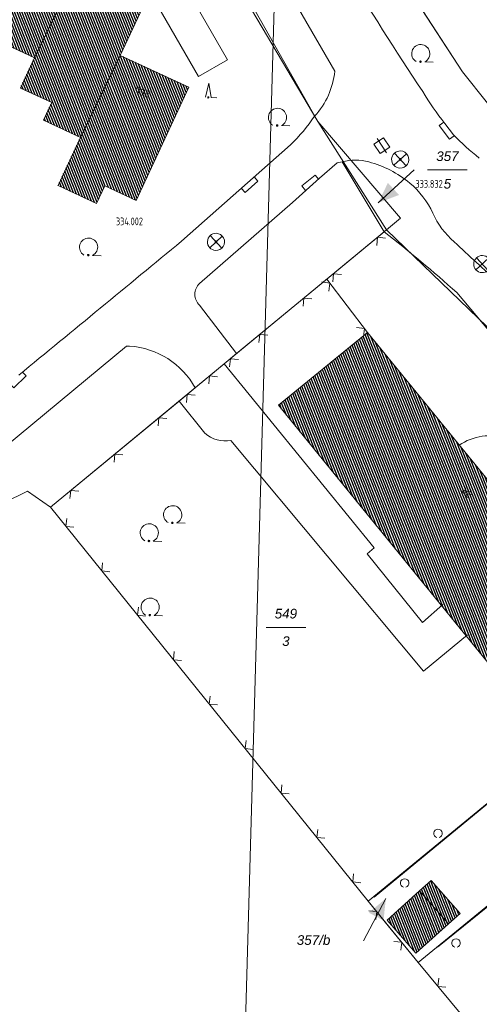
# Model space of a CAD drawing. Header units: metres. Extents: x 345144 to 348639, y 5629211 to 5635235.
# Tile 822 of 1056: x 347350 to 347390, y 5630765 to 5630851. Entities that reach past the tile are written whole.
import ezdxf
from ezdxf.enums import TextEntityAlignment as Align

# ---------------------------------------------------------------- set-up
doc = ezdxf.new("R2010")
doc.units = ezdxf.units.M
doc.header["$MEASUREMENT"] = 0
for name, color, linetype in [('028 Geländeform', 7, 'Continuous'), ('065-066 Ver_Entsorgung', 7, 'Continuous'), ('065-066 Ver_Entsorgung Ausg.', 7, 'Continuous'), ('081-083 Topographie', 7, 'Continuous'), ('AX Flurstück', 7, 'Continuous'), ('AX Gebäude', 7, 'Continuous'), ('Blatt', 7, 'Continuous'), ('Definitionslinie', 7, 'Continuous'), ('MG Präsentationsobjekt - Linie', 7, 'Continuous'), ('Präsentationsobjekt -Text (punktförmig)', 7, 'Continuous')]:
    doc.layers.add(name, color=color, linetype=linetype)
doc.styles.add('ARIAL', font='arial.ttf', dxfattribs={"height": 1})
doc.styles.add('ARIALIT', font='ariali.ttf', dxfattribs={"height": 1})
doc.styles.add('DIN-6776-IT', font='txt', dxfattribs={"height": 1})
pattern_1 = [(111.5294117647, (0, 0), (-0.186045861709, -0.07339575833), [])]

# ---------------------------------------------------------------- blocks, each defined once
blk = doc.blocks.new('alk_3504_nrw')
at = {"color": 134, "lineweight": 5, "true_color": 0x00b2b2, "flags": 128}
for points in [[(-0.729333, -0.684), (-0.707333, -0.707333), (0.707333, 0.707333)], [(-0.707333, 0.707333), (0.707333, -0.707333)]]:
    blk.add_lwpolyline(points, dxfattribs=at)
at = {"color": 134, "lineweight": 5, "true_color": 0x00b2b2}
for start, end in [(90, -90), (-90, 90)]:
    blk.add_arc((0, 0), 1, start, end, dxfattribs=at)
blk = doc.blocks.new('alk_043x_nrw')
h = blk.add_hatch(color=7)
edge = h.paths.add_edge_path(flags=0)
edge.add_arc((0, 0), 1, 180, 360, ccw=False)
edge.add_arc((0, 0), 1, 0, 180, ccw=False)
blk = doc.blocks.new('alk_7200_nrwx2')
at = {"true_color": 0x2e2e2e}
h = blk.add_hatch(color=250, dxfattribs=at)
edge = h.paths.add_edge_path(flags=0)
edge.add_arc((-0.020544, -0.388118), 0.055525, 180, 360, ccw=False)
edge.add_arc((-0.020544, -0.388118), 0.055525, 0, 180, ccw=False)
at = {"color": 250, "lineweight": 5, "true_color": 0x2e2e2e, "flags": 128}
blk.add_lwpolyline([(-0.298168, -0.388118), (-0.020544, 1), (0.257079, -0.388118), (0.812326, -0.388118)], dxfattribs=at)
blk.add_lwpolyline([(-0.298168, -0.388118), (-0.020544, 1), (0.257079, -0.388118), (0.812326, -0.388118)], dxfattribs=at)
at = {"color": 250, "lineweight": 5, "true_color": 0x2e2e2e}
for start, end in [(0, 180), (180, 0)]:
    blk.add_arc((-0.020544, -0.388118), 0.055525, start, end, dxfattribs=at)
blk = doc.blocks.new('alk_7100_nrwx2')
at = {"true_color": 0x2e2e2e}
h = blk.add_hatch(color=250, dxfattribs=at)
edge = h.paths.add_edge_path(flags=0)
edge.add_arc((0.024073, -0.597267), 0.057254, 180, 360, ccw=False)
edge.add_arc((0.024073, -0.597267), 0.057255, 0, 180, ccw=False)
at = {"color": 250, "lineweight": 5, "true_color": 0x2e2e2e, "flags": 128}
blk.add_lwpolyline([(0.349382, -0.597267), (1, -0.597267)], dxfattribs=at)
at = {"color": 250, "lineweight": 5, "true_color": 0x2e2e2e}
for centre, radius, start, end in [((0.024073, 0.012362), 0.690995, -61.91481688, -118.08518312), ((0.024073, -0.597267), 0.057255, 0, 180), ((0.024073, -0.597267), 0.057254, 180, 0)]:
    blk.add_arc(centre, radius, start, end, dxfattribs=at)
blk = doc.blocks.new('swc_strasseneinlauf')
at = {"color": 7, "lineweight": 5, "flags": 128}
blk.add_lwpolyline([(-1, 0), (-1, -0.666667), (1, -0.666667), (1, 0)], dxfattribs=at)
blk = doc.blocks.new('3488_swc')
at = {"color": 7, "lineweight": 5, "flags": 128}
for points in [[(1, 0), (-1, 0)], [(0.666667, 0.666667), (-0.666667, 0.666667), (-0.666667, -0.666667), (0.666667, -0.666667), (0.666667, 0.666667)]]:
    blk.add_lwpolyline(points, dxfattribs=at)

msp = doc.modelspace()

# ---------------------------------------------------------------- hatches: boundary and pattern name
at = {"layer": 'AX Gebäude', "true_color": 0x4f4f4f}
h = msp.add_hatch(dxfattribs=at)
h.set_pattern_fill('_USER', color=251, scale=0.2, angle=111.52941176, style=0, pattern_type=0)
h.set_pattern_definition(pattern_1)
h.paths.add_polyline_path([(347350.345, 5630861.534), (347356.34, 5630858.747), (347354.375, 5630854.56), (347350.893, 5630847.381), (347347.618, 5630848.884), (347348.371, 5630850.431), (347345.611, 5630851.688), (347346.862, 5630854.355)], flags=0)
h = msp.add_hatch(dxfattribs=at)
h.set_pattern_fill('_USER', color=251, scale=0.2, angle=111.52941176, style=0, pattern_type=0)
h.set_pattern_definition(pattern_1)
h.paths.add_polyline_path([(347354.375, 5630854.56), (347360.373, 5630851.799), (347358.407, 5630847.587), (347354.924, 5630840.407), (347351.685, 5630841.914), (347352.401, 5630843.457), (347349.654, 5630844.727), (347350.893, 5630847.381)], flags=0)
h = msp.add_hatch(dxfattribs=at)
h.set_pattern_fill('_USER', color=251, scale=0.2, angle=111.52941176, style=0, pattern_type=0)
h.set_pattern_definition(pattern_1)
h.paths.add_polyline_path([(347358.407, 5630847.587), (347364.409, 5630844.792), (347359.802, 5630834.886), (347357.06, 5630836.171), (347356.332, 5630834.629), (347352.962, 5630836.196), (347354.924, 5630840.407)], flags=0)
h = msp.add_hatch(dxfattribs=at)
h.set_pattern_fill('_USER', color=251, scale=0.2, angle=111.52941176, style=0, pattern_type=0)
h.set_pattern_definition(pattern_1)
h.paths.add_polyline_path([(347380.066, 5630823.332), (347400.465, 5630798.329), (347392.664, 5630791.963), (347372.262, 5630816.965)], flags=0)
h = msp.add_hatch(dxfattribs=at)
h.set_pattern_fill('_USER', color=251, scale=0.2, angle=111.52941176, style=0, pattern_type=0)
h.set_pattern_definition(pattern_1)
h.paths.add_polyline_path([(347385.652, 5630775.375), (347388.187, 5630772.494), (347387.16, 5630771.589), (347384.623, 5630774.47)], flags=0)
h = msp.add_hatch(dxfattribs=at)
h.set_pattern_fill('_USER', color=251, scale=0.2, angle=111.52941176, style=0, pattern_type=0)
h.set_pattern_definition(pattern_1)
h.paths.add_polyline_path([(347384.623, 5630774.47), (347387.16, 5630771.589), (347384.308, 5630769.035), (347381.788, 5630771.912)], flags=0)
at = {"layer": 'MG Präsentationsobjekt - Linie', "true_color": 0x5e5e5e}
for points in [[(347381.852364, 5630836.42957), (347382.824795, 5630835.367507), (347381.011, 5630834.683)], [(347381.465728, 5630771.882669), (347380.194264, 5630772.558672), (347381.675, 5630773.81)]]:
    msp.add_hatch(color=251, dxfattribs=at).paths.add_polyline_path(points, flags=0)

# ---------------------------------------------------------------- linework, layer by layer
at = {"layer": '081-083 Topographie', "color": 7, "linetype": 'Continuous', "lineweight": 5, "flags": 128}
for points in [[(347384.959, 5630851.408), (347388.397, 5630846.14), (347388.397, 5630846.14), (347390.567, 5630843.39)], [(347386.829, 5630841.627), (347387.601, 5630840.637)], [(347363.776, 5630831.327), (347373.307, 5630839.766)], [(347365.344, 5630827.626), (347373.506, 5630834.714), (347373.506, 5630834.714), (347375.874, 5630836.837), (347375.874, 5630836.837), (347377.397, 5630838.181), (347377.397, 5630838.181), (347377.845, 5630838.259)], [(347377.845, 5630838.259), (347381.519, 5630832.137)], [(347376.511, 5630828.009), (347381.519, 5630832.137)], [(347391.16, 5630760.18), (347384.501, 5630768.206), (347384.501, 5630768.206), (347381.622, 5630771.747), (347381.622, 5630771.747), (347380.127, 5630773.587), (347380.127, 5630773.587), (347352.287, 5630808.04), (347352.287, 5630808.04), (347363.568, 5630817.339), (347363.568, 5630817.339), (347364.968, 5630818.493), (347364.968, 5630818.493), (347367.5, 5630820.581), (347367.5, 5630820.581), (347368.597, 5630821.485), (347368.597, 5630821.485), (347376.511, 5630828.009)], [(347376.511, 5630828.009), (347380.066, 5630823.332)], [(347387.887, 5630826.821), (347396.047, 5630817.165), (347396.047, 5630817.165), (347392.268, 5630814.082)], [(347368.597, 5630821.485), (347365.343, 5630825.723)], [(347367.5, 5630820.581), (347380.65, 5630804.505), (347380.65, 5630804.505), (347380.026, 5630803.98), (347380.026, 5630803.98), (347384.869, 5630797.945), (347384.869, 5630797.945), (347386.654, 5630799.525)], [(347363.568, 5630817.339), (347365.822, 5630814.52)], [(347368.095, 5630813.886), (347384.979, 5630793.703), (347384.979, 5630793.703), (347388.833, 5630796.884)], [(347380.644, 5630773.927), (347404.364, 5630793.423), (347404.364, 5630793.423), (347410.451, 5630798.531)], [(347386.193, 5630769.556), (347400.192, 5630780.827)]]:
    msp.add_lwpolyline(points, dxfattribs=at)
at = {"layer": '081-083 Topographie', "color": 7, "linetype": 'Continuous', "lineweight": 5}
for centre, radius, start, end in [((347673.32, 5631035.816), 346.143969, -148.56651105, -146.43145257), ((347413.606, 5630862.135), 33.728187, -148.31837936, -142.55217636), ((347363.814, 5630849.949), 13.921585, -47.00843128, -33.43209329), ((347401.416, 5630853.727), 19.031614, -136.5435566, -127.37989453), ((347379.016, 5630834.307), 4.121838, 73.60967515, 106.50485501), ((347377.7, 5630829.018), 9.569665, 50.61834034, 74.9864348), ((347378.735, 5630830.474), 7.788893, 25.06800081, 49.70748631), ((347392.245, 5630836.645), 7.064677, -156.02186522, -130.3787486), ((347312.179, 5630742.612), 113.237632, 48.04291226, 52.24106288), ((338888.854, 5641123.129), 13332.123255, -50.6090448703, -50.5297948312), ((347478.032, 5630926.757), 131.471505, -133.41893951, -131.1160664), ((347366.278, 5630826.673), 1.332938, 134.42311446, -134.54407503), ((347367.624, 5630816.59), 2.744468, -131.04059444, -80.11899192), ((347390.811, 5630809.465), 4.84144, 72.48571676, 124.24153961)]:
    msp.add_arc(centre, radius, start, end, dxfattribs=at)
at = {"layer": 'AX Flurstück', "color": 8, "linetype": 'Continuous', "lineweight": 13, "true_color": 0x808080, "flags": 128}
for points in [[(347309.658, 5630954.368), (347336.585, 5630907.784), (347375.703, 5630841.803), (347381.742, 5630832.321), (347352.287, 5630808.04), (347350.291, 5630809.458), (347344.146, 5630806.453), (347336.649, 5630815.886), (347343.917, 5630821.749), (347337.644, 5630829.342), (347334.299, 5630833.295), (347331.392, 5630837.383), (347328.729, 5630841.665), (347326.403, 5630846.069), (347324.337, 5630850.585), (347321.802, 5630857.647), (347319.854, 5630863.854), (347317.072, 5630872.384), (347312.748, 5630881.847), (347308.106, 5630889.646), (347298.632, 5630902.776), (347294.965, 5630908.546), (347292.595, 5630912.821)], [(347337.915, 5630908.491), (347375.703, 5630841.803), (347336.585, 5630907.784), (347337.915, 5630908.491)], [(347463.482, 5630735.138), (347459.611, 5630739.848), (347453.174, 5630747.695), (347446.642, 5630755.645), (347442.771, 5630760.355), (347438.9, 5630765.075), (347432.406, 5630772.974), (347425.941, 5630780.842), (347422.07, 5630785.552), (347418.199, 5630790.272), (347411.087, 5630798.957), (347390.552, 5630823.818), (347381.742, 5630832.321), (347382.964, 5630833.332), (347375.703, 5630841.803), (347337.915, 5630908.491)], [(347390.567, 5630843.39), (347388.397, 5630846.14), (347380.318, 5630858.517), (347379.413, 5630859.905), (347415.844, 5630882.81)], [(347380.318, 5630858.517), (347388.397, 5630846.14), (347390.567, 5630843.39), (347394.753, 5630838.057), (347397.436, 5630834.646), (347404.022, 5630827.274), (347414.454, 5630815.581), (347428.208, 5630800.173), (347440.327, 5630785.181), (347443.178, 5630781.713), (347446.049, 5630778.234), (347452.133, 5630770.822), (347458.323, 5630763.326), (347461.121, 5630759.79)], [(347375.703, 5630841.803), (347382.964, 5630833.332), (347381.742, 5630832.321), (347375.703, 5630841.803)], [(347381.742, 5630832.321), (347390.552, 5630823.818), (347411.087, 5630798.957), (347380.126, 5630773.587), (347352.287, 5630808.04), (347381.742, 5630832.321)], [(347290.28, 5630815.115), (347310.147, 5630789.832), (347344.146, 5630806.453), (347350.291, 5630809.458), (347352.287, 5630808.04)], [(347352.287, 5630808.04), (347380.126, 5630773.587), (347384.501, 5630768.206), (347391.16, 5630760.18), (347397.001, 5630752.738), (347401.466, 5630747.603), (347405.796, 5630742.354), (347411.861, 5630734.983), (347417.916, 5630727.622), (347422.235, 5630722.364), (347426.536, 5630717.136), (347432.581, 5630709.765), (347438.655, 5630702.394), (347442.965, 5630697.135), (347447.285, 5630691.907), (347453.301, 5630684.557), (347458.263, 5630678.708), (347423.141, 5630656.394), (347390.038, 5630635.554), (347359.699, 5630671.015), (347332.931, 5630710.004), (347306.052, 5630748.849), (347279.635, 5630787.026)], [(347380.126, 5630773.587), (347411.087, 5630798.957), (347418.199, 5630790.272), (347405.839, 5630780.117), (347403.089, 5630783.381), (347384.501, 5630768.206), (347380.126, 5630773.587)], [(347384.501, 5630768.206), (347403.089, 5630783.381), (347405.839, 5630780.117), (347418.199, 5630790.272), (347422.07, 5630785.552), (347391.16, 5630760.18), (347384.501, 5630768.206)]]:
    msp.add_lwpolyline(points, dxfattribs=at)
at = {"layer": 'AX Gebäude', "color": 7, "linetype": 'Continuous', "lineweight": 5, "flags": 128}
for points in [[(347350.345, 5630861.534), (347356.34, 5630858.747), (347354.375, 5630854.56), (347350.893, 5630847.381), (347347.618, 5630848.884), (347348.371, 5630850.431), (347345.611, 5630851.688), (347346.862, 5630854.355), (347350.345, 5630861.534)], [(347354.375, 5630854.56), (347360.373, 5630851.799), (347358.407, 5630847.587), (347354.924, 5630840.407), (347351.685, 5630841.914), (347352.401, 5630843.457), (347349.654, 5630844.727), (347350.893, 5630847.381), (347354.375, 5630854.56)], [(347358.407, 5630847.587), (347364.409, 5630844.792), (347359.802, 5630834.886), (347357.06, 5630836.171), (347356.332, 5630834.629), (347352.962, 5630836.196), (347354.924, 5630840.407), (347358.407, 5630847.587)], [(347380.066, 5630823.332), (347400.465, 5630798.329), (347392.664, 5630791.963), (347372.262, 5630816.965), (347380.066, 5630823.332)], [(347385.652, 5630775.375), (347388.187, 5630772.494), (347387.16, 5630771.589), (347384.623, 5630774.47), (347385.652, 5630775.375)], [(347384.623, 5630774.47), (347387.16, 5630771.589), (347384.308, 5630769.035), (347381.788, 5630771.912), (347384.623, 5630774.47)]]:
    msp.add_lwpolyline(points, dxfattribs=at)
at = {"layer": 'Blatt', "color": 205, "linetype": 'Continuous', "lineweight": 5, "true_color": 0x873099, "flags": 128}
for points in [[(346867.913, 5630716.165), (346874.95, 5630966.044), (347374.708, 5630951.97), (347367.669, 5630702.092), (346867.913, 5630716.165)], [(347367.669, 5630702.092), (347374.708, 5630951.97), (347874.464, 5630937.896), (347867.426, 5630688.019), (347367.669, 5630702.092)]]:
    msp.add_lwpolyline(points, dxfattribs=at)
at = {"layer": 'Definitionslinie', "color": 219, "linetype": 'Continuous', "lineweight": 5, "true_color": 0x5c3d57, "flags": 128}
for points in [[(347362.754, 5630855.971), (347367.813, 5630847.204), (347365.261, 5630845.736), (347334.521, 5630898.913)], [(347358.95, 5630822.15), (347338.738, 5630805.435)]]:
    msp.add_lwpolyline(points, dxfattribs=at)
at = {"layer": 'Definitionslinie', "color": 7, "linetype": 'Continuous', "lineweight": 5, "flags": 128}
for points in [[(347377.191, 5630846.19), (347368.607, 5630861.02)], [(347384.959, 5630851.408), (347388.397, 5630846.14)], [(347388.397, 5630846.14), (347390.567, 5630843.39)], [(347386.829, 5630841.627), (347387.601, 5630840.637)], [(347363.776, 5630831.327), (347373.307, 5630839.766)], [(347375.874, 5630836.837), (347377.397, 5630838.181)], [(347377.397, 5630838.181), (347377.845, 5630838.259)], [(347377.845, 5630838.259), (347381.519, 5630832.137)], [(347373.506, 5630834.714), (347375.874, 5630836.837)], [(347365.344, 5630827.626), (347373.506, 5630834.714)], [(347376.511, 5630828.009), (347381.519, 5630832.137)], [(347381.648, 5630831.595), (347380.944, 5630831.663), (347380.876, 5630830.959)], [(347381.648, 5630831.595), (347380.944, 5630831.663), (347380.876, 5630830.959)], [(347377.79, 5630828.415), (347377.086, 5630828.483), (347377.018, 5630827.779)], [(347377.79, 5630828.415), (347377.086, 5630828.483), (347377.018, 5630827.779)], [(347368.597, 5630821.485), (347376.511, 5630828.009)], [(347376.68, 5630826.96), (347376.776, 5630827.661), (347376.075, 5630827.756)], [(347376.68, 5630826.96), (347376.776, 5630827.661), (347376.075, 5630827.756)], [(347376.511, 5630828.009), (347380.066, 5630823.332)], [(347387.887, 5630826.821), (347396.047, 5630817.165)], [(347365.343, 5630825.723), (347368.597, 5630821.485)], [(347375.187, 5630826.269), (347374.483, 5630826.337), (347374.415, 5630825.633)], [(347375.187, 5630826.269), (347374.483, 5630826.337), (347374.415, 5630825.633)], [(347371.329, 5630823.089), (347370.625, 5630823.157), (347370.557, 5630822.453)], [(347371.329, 5630823.089), (347370.625, 5630823.157), (347370.557, 5630822.453)], [(347379.706, 5630822.98), (347379.801, 5630823.68), (347379.101, 5630823.776)], [(347379.706, 5630822.98), (347379.801, 5630823.68), (347379.101, 5630823.776)], [(347367.5, 5630820.581), (347368.597, 5630821.485)], [(347364.968, 5630818.493), (347367.5, 5630820.581)], [(347367.5, 5630820.581), (347380.65, 5630804.505)], [(347368.752, 5630820.965), (347368.049, 5630821.033), (347367.981, 5630820.329)], [(347368.752, 5630820.965), (347368.049, 5630821.033), (347367.981, 5630820.329)], [(347366.938, 5630819.469), (347366.234, 5630819.537), (347366.166, 5630818.833)], [(347366.938, 5630819.469), (347366.234, 5630819.537), (347366.166, 5630818.833)], [(347363.568, 5630817.339), (347364.968, 5630818.493)], [(347364.972, 5630817.848), (347364.268, 5630817.916), (347364.2, 5630817.212)], [(347364.972, 5630817.848), (347364.268, 5630817.916), (347364.2, 5630817.212)], [(347352.287, 5630808.04), (347363.568, 5630817.339)], [(347363.568, 5630817.339), (347365.822, 5630814.52)], [(347362.49, 5630815.802), (347361.786, 5630815.87), (347361.718, 5630815.166)], [(347362.49, 5630815.802), (347361.786, 5630815.87), (347361.718, 5630815.166)], [(347368.095, 5630813.886), (347384.979, 5630793.703)], [(347358.631, 5630812.622), (347357.928, 5630812.69), (347357.86, 5630811.986)], [(347358.631, 5630812.622), (347357.928, 5630812.69), (347357.86, 5630811.986)], [(347354.773, 5630809.441), (347354.069, 5630809.509), (347354.001, 5630808.805)], [(347354.773, 5630809.441), (347354.069, 5630809.509), (347354.001, 5630808.805)], [(347352.287, 5630808.04), (347380.127, 5630773.587)], [(347353.711, 5630807.073), (347353.637, 5630806.37), (347354.34, 5630806.295)], [(347353.711, 5630807.073), (347353.637, 5630806.37), (347354.34, 5630806.295)], [(347380.026, 5630803.98), (347380.65, 5630804.505)], [(347380.026, 5630803.98), (347384.869, 5630797.945)], [(347356.854, 5630803.184), (347356.779, 5630802.481), (347357.483, 5630802.406)], [(347356.854, 5630803.184), (347356.779, 5630802.481), (347357.483, 5630802.406)], [(347359.997, 5630799.295), (347359.922, 5630798.592), (347360.625, 5630798.517)], [(347359.997, 5630799.295), (347359.922, 5630798.592), (347360.625, 5630798.517)], [(347384.869, 5630797.945), (347386.654, 5630799.525)], [(347384.979, 5630793.703), (347388.833, 5630796.884)], [(347363.139, 5630795.406), (347363.064, 5630794.703), (347363.768, 5630794.628)], [(347363.139, 5630795.406), (347363.064, 5630794.703), (347363.768, 5630794.628)], [(347366.282, 5630791.517), (347366.207, 5630790.814), (347366.91, 5630790.739)], [(347366.282, 5630791.517), (347366.207, 5630790.814), (347366.91, 5630790.739)], [(347369.424, 5630787.628), (347369.35, 5630786.924), (347370.053, 5630786.85)], [(347369.424, 5630787.628), (347369.35, 5630786.924), (347370.053, 5630786.85)], [(347372.567, 5630783.739), (347372.492, 5630783.035), (347373.195, 5630782.961)], [(347372.567, 5630783.739), (347372.492, 5630783.035), (347373.195, 5630782.961)], [(347375.709, 5630779.85), (347375.635, 5630779.146), (347376.338, 5630779.072)], [(347375.709, 5630779.85), (347375.635, 5630779.146), (347376.338, 5630779.072)], [(347378.852, 5630775.961), (347378.777, 5630775.257), (347379.48, 5630775.183)], [(347378.852, 5630775.961), (347378.777, 5630775.257), (347379.48, 5630775.183)], [(347380.127, 5630773.587), (347381.622, 5630771.747)], [(347380.802, 5630771.964), (347380.875, 5630772.667), (347380.171, 5630772.74)], [(347380.802, 5630771.964), (347380.875, 5630772.667), (347380.171, 5630772.74)], [(347381.622, 5630771.747), (347384.501, 5630768.206)], [(347382.989, 5630769.273), (347383.062, 5630769.977), (347382.358, 5630770.049)], [(347382.989, 5630769.273), (347383.062, 5630769.977), (347382.358, 5630770.049)], [(347384.501, 5630768.206), (347391.16, 5630760.18)], [(347386.3, 5630766.821), (347386.234, 5630766.117), (347386.938, 5630766.051)], [(347386.3, 5630766.821), (347386.234, 5630766.117), (347386.938, 5630766.051)]]:
    msp.add_lwpolyline(points, dxfattribs=at)
at = {"layer": 'Definitionslinie', "color": 7, "linetype": 'Continuous', "lineweight": 5}
for centre, radius, start, end in [((347673.32, 5631035.816), 346.143969, -148.56651105, -146.43145257), ((347370.571, 5630846.817), 6.65002, -43.03178458, -5.41051473), ((347413.606, 5630862.135), 33.728187, -148.31837936, -142.55217636), ((347363.814, 5630849.949), 13.921585, -47.00843128, -33.43209329), ((347401.416, 5630853.727), 19.031614, -136.5435566, -127.37989453), ((347379.016, 5630834.307), 4.121838, 73.60967515, 106.50485501), ((347377.7, 5630829.018), 9.569665, 50.61834034, 74.9864348), ((347378.735, 5630830.474), 7.788893, 25.06800081, 49.70748631), ((347392.245, 5630836.645), 7.064677, -156.02186522, -130.3787486), ((347312.179, 5630742.612), 113.237632, 48.04291226, 52.24106288), ((338888.854, 5641123.129), 13332.123255, -50.6090448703, -50.5297948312), ((347478.032, 5630926.757), 131.471505, -133.41893951, -131.1160664), ((347366.278, 5630826.673), 1.334378, 134.42311446, -134.54407503), ((347367.624, 5630816.59), 2.744468, -131.04059444, -80.11899192), ((347390.811, 5630809.465), 4.841093, 72.48571676, 124.24153961), ((347386.234, 5630779.492), 0.374771, -74.9996467, -105.0003533), ((347386.234, 5630779.492), 0.374771, -74.9996467, -105.0003533), ((347383.323, 5630775.159), 0.374771, -74.9996467, -105.00035329), ((347383.323, 5630775.159), 0.374771, -74.9996467, -105.00035329), ((347387.821, 5630769.904), 0.374771, -74.9996467, -105.0003533), ((347387.821, 5630769.904), 0.374771, -74.9996467, -105.0003533)]:
    msp.add_arc(centre, radius, start, end, dxfattribs=at)
at = {"layer": 'Definitionslinie', "color": 219, "linetype": 'Continuous', "lineweight": 5, "true_color": 0x5c3d57}
for radius, start, end in [(7.054431, 88.21287995, 88.65965981), (7.054362, 87.76587416, 88.21287995), (7.053511, 87.5379687, 87.76587416), (7.053724, 87.31850686, 87.5379687), (7.05357, 86.86297499, 87.31850686), (7.053674, 86.43177263, 86.86297499), (7.053759, 28.77058119, 86.43177263)]:
    msp.add_arc((347358.785, 5630815.098), radius, start, end, dxfattribs=at)
at = {"layer": 'MG Präsentationsobjekt - Linie', "color": 251, "linetype": 'Continuous', "lineweight": 13, "true_color": 0x5e5e5e, "flags": 128}
for points in [[(347381.011, 5630834.683), (347384.151, 5630837.558)], [(347381.675, 5630773.81), (347379.711, 5630770.116)]]:
    msp.add_lwpolyline(points, dxfattribs=at)
at = {"layer": 'Präsentationsobjekt -Text (punktförmig)', "color": 251, "linetype": 'Continuous', "lineweight": 13, "true_color": 0x5e5e5e, "flags": 128}
for points in [[(347385.3244, 5630837.55752), (347388.8056, 5630837.55752)], [(347371.1754, 5630797.52952), (347374.6566, 5630797.52952)]]:
    msp.add_lwpolyline(points, dxfattribs=at)

# ---------------------------------------------------------------- block references
at = {"layer": '028 Geländeform', "xscale": 0.125, "yscale": 0.125, "rotation": -2.326094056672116}
for p in [(347382.931, 5630838.473), (347366.792, 5630831.266)]:
    msp.add_blockref('alk_043x_nrw', p, dxfattribs=at)
at = {"layer": '065-066 Ver_Entsorgung', "xscale": 0.75, "yscale": 0.75}
for p, rotation in [((347382.931, 5630838.473), -2.326094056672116), ((347366.792, 5630831.266), -2.326094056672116), ((347390.118, 5630829.322), -2.326667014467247)]:
    msp.add_blockref('alk_3504_nrw', p, dxfattribs=dict(at, rotation=rotation))
at = {"layer": '065-066 Ver_Entsorgung Ausg.', "xscale": 0.75, "yscale": 0.75}
for name, p, rotation in [('swc_strasseneinlauf', (347387.204, 5630841.147), -52.96891683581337), ('3488_swc', (347381.321, 5630839.684), -56.39623577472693), ('swc_strasseneinlauf', (347369.568, 5630836.456), 42.14402521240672), ('swc_strasseneinlauf', (347375.219, 5630836.25), -140.6115778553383), ('swc_strasseneinlauf', (347349.277, 5630819.374), 43.85470530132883)]:
    msp.add_blockref(name, p, dxfattribs=dict(at, rotation=rotation))
at = {"layer": '081-083 Topographie'}
for name, p, xscale, yscale, rotation in [('alk_7100_nrwx2', (347384.702, 5630847.722), 1.15275, 1.15275, -2.326094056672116), ('alk_7200_nrwx2', (347366.146, 5630844.253), 0.9005, 0.9005, -2.326094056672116), ('alk_7100_nrwx2', (347372.15, 5630842.144), 1.15275, 1.15275, -2.326667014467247), ('alk_7100_nrwx2', (347355.603, 5630830.784), 1.15275, 1.15275, -2.326094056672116), ('alk_7100_nrwx2', (347362.97, 5630807.372), 1.15275, 1.15275, -2.326667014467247), ('alk_7100_nrwx2', (347360.92, 5630805.786), 1.15275, 1.15275, -2.326667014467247), ('alk_7100_nrwx2', (347360.995, 5630799.285), 1.15275, 1.15275, -2.326094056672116)]:
    msp.add_blockref(name, p, dxfattribs=dict(at, xscale=xscale, yscale=yscale, rotation=rotation))

# ---------------------------------------------------------------- texts
at = {"layer": '065-066 Ver_Entsorgung Ausg.', "color": 134, "true_color": 0x00b2b2, "style": 'DIN-6776-IT', "width": 0.8}
for s, p in [('333.832', (347384.264, 5630836.001)), ('334.002', (347358.025, 5630832.72))]:
    msp.add_text(s, height=0.6762, dxfattribs=at).set_placement(p)
at = {"layer": 'Präsentationsobjekt -Text (punktförmig)', "color": 7, "style": 'ARIAL'}
for s, height, rotation, p in [('26b', 0.5894701, 157.56339953, (347360.468, 5630844.642)), ('28', 0.58947, 131.20735073, (347389.021, 5630809.509))]:
    msp.add_text(s, height=height, rotation=rotation, dxfattribs=at).set_placement(p, align=Align.CENTER)
at = {"layer": 'Präsentationsobjekt -Text (punktförmig)', "color": 8, "true_color": 0x808080, "style": 'ARIALIT'}
for s, p in [('357', (347387.065, 5630838.76088)), ('5', (347387.065, 5630836.35416)), ('549', (347372.916, 5630798.73288)), ('3', (347372.916, 5630796.32616)), ('357/b', (347375.341, 5630770.171))]:
    msp.add_text(s, height=0.8421, dxfattribs=at).set_placement(p, align=Align.MIDDLE_CENTER)

doc.saveas('drawing.dxf')
